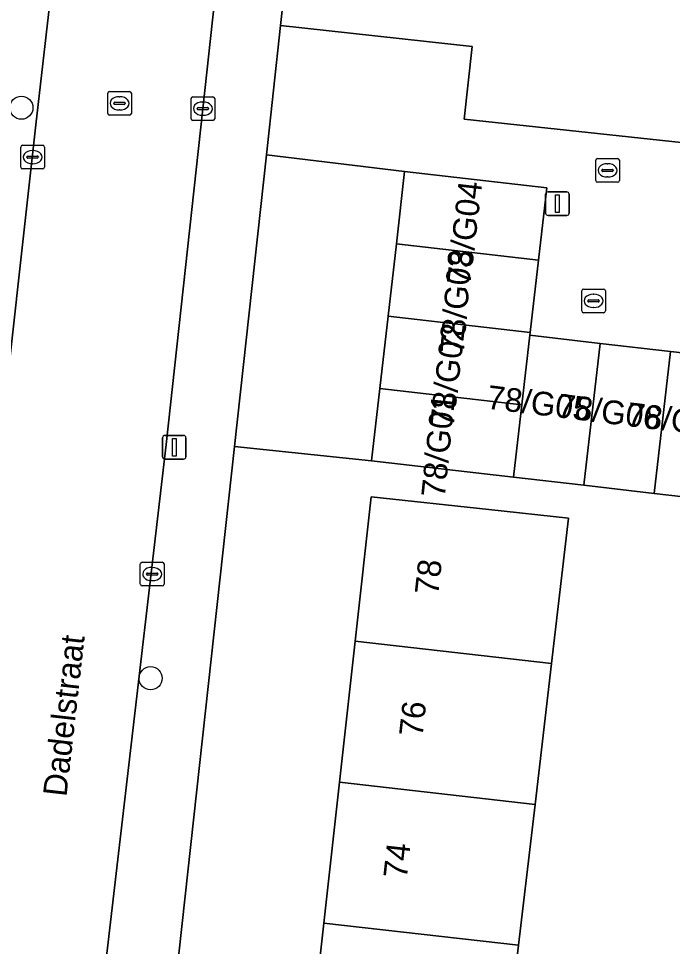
# Model space of a CAD drawing. Extents: x 162026 to 163502, y 387295 to 388169.
# Drawn here: x 162748.9 to 162776.54, y 387865.97 to 387905.19 of the extents above; entities that cross this region are included whole.
import ezdxf

# ---------------------------------------------------------------- set-up
doc = ezdxf.new("R2010")
doc.units = 0
for name, color, linetype in [('IMGEO_Boom', 7, 'Continuous'), ('IMGEO_Erf', 7, 'Continuous'), ('IMGEO_Kolk', 7, 'Continuous'), ('IMGEO_Lichtmast', 7, 'Continuous'), ('IMGEO_Openbare_ruimte_label', 7, 'Continuous'), ('IMGEO_Pand', 7, 'Continuous'), ('IMGEO_Pand_nummerreeks', 7, 'Continuous'), ('IMGEO_Rijbaan_lokaal_open', 7, 'Continuous'), ('IMGEO_Rioolput', 7, 'Continuous'), ('IMGEO_Voetpad_open', 7, 'Continuous')]:
    doc.layers.add(name, color=color, linetype=linetype)

msp = doc.modelspace()

# ---------------------------------------------------------------- linework, layer by layer
at = {"layer": 'IMGEO_Boom'}
for centre in [(162749.018, 387901.424), (162754.483, 387877.311)]:
    msp.add_circle(centre, 0.489, dxfattribs=at)
at = {"layer": 'IMGEO_Erf'}
for points in [[(162761.77, 387921.27), (162759.976, 387904.901), (162768.078, 387904.013), (162767.741, 387900.933), (162798.397, 387897.644), (162798.577, 387899.237), (162803.546, 387898.676), (162810.379, 387897.905)], [(162801.993, 387832.174), (162807.504, 387881.477), (162796.71, 387882.695), (162793.597, 387883.074), (162790.625, 387883.416), (162787.653, 387883.757), (162784.681, 387884.099), (162781.709, 387884.44), (162778.737, 387884.782), (162775.765, 387885.123), (162772.793, 387885.465), (162769.821, 387885.806), (162763.813, 387886.497), (162758.024, 387887.1), (162752.605, 387837.669)], [(162761.143, 387861.007), (162761.803, 387866.962), (162762.463, 387872.916), (162763.123, 387878.871), (162763.799, 387884.974), (162768.771, 387884.442), (162772.149, 387884.08), (162771.428, 387877.931), (162770.73, 387871.981), (162770.032, 387866.03), (162769.334, 387860.08)]]:
    msp.add_lwpolyline(points, dxfattribs=at)
at = {"layer": 'IMGEO_Kolk'}
for p, q in [((162756.189, 387900.958), (162756.189, 387901.81)), ((162756.264, 387901.884), (162757.116, 387901.884)), ((162757.19, 387901.81), (162757.19, 387900.958)), ((162756.448, 387901.378), (162756.448, 387901.39)), ((162756.491, 387901.427), (162756.889, 387901.427)), ((162756.677, 387901.664), (162756.702, 387901.664)), ((162756.932, 387901.39), (162756.932, 387901.378)), ((162756.886, 387901.341), (162756.488, 387901.341)), ((162756.7, 387901.104), (162756.675, 387901.104)), ((162757.116, 387900.884), (162756.264, 387900.884)), ((162749.068, 387899.835), (162749.92, 387899.835)), ((162748.993, 387898.909), (162748.993, 387899.761)), ((162749.481, 387899.615), (162749.506, 387899.615)), ((162749.994, 387899.761), (162749.994, 387898.909)), ((162749.252, 387899.329), (162749.252, 387899.341)), ((162749.69, 387899.292), (162749.292, 387899.292)), ((162749.295, 387899.378), (162749.693, 387899.378)), ((162749.504, 387899.055), (162749.479, 387899.055)), ((162749.736, 387899.341), (162749.736, 387899.329)), ((162749.92, 387898.835), (162749.068, 387898.835)), ((162754.047, 387881.288), (162754.047, 387882.14)), ((162754.122, 387882.214), (162754.974, 387882.214)), ((162755.048, 387882.14), (162755.048, 387881.288)), ((162754.349, 387881.757), (162754.747, 387881.757)), ((162754.535, 387881.994), (162754.56, 387881.994)), ((162754.306, 387881.708), (162754.306, 387881.72)), ((162754.744, 387881.671), (162754.346, 387881.671)), ((162754.558, 387881.434), (162754.533, 387881.434)), ((162754.79, 387881.72), (162754.79, 387881.708)), ((162754.974, 387881.214), (162754.122, 387881.214))]:
    msp.add_line(p, q, dxfattribs=at)
for points in [[(162756.189, 387900.958), (162756.189, 387901.81)], [(162756.264, 387901.884), (162757.116, 387901.884)], [(162757.19, 387901.81), (162757.19, 387900.958)], [(162757.116, 387900.884), (162756.264, 387900.884)], [(162749.068, 387899.835), (162749.92, 387899.835)], [(162748.993, 387898.909), (162748.993, 387899.761)], [(162749.994, 387899.761), (162749.994, 387898.909)], [(162749.92, 387898.835), (162749.068, 387898.835)], [(162754.047, 387881.288), (162754.047, 387882.14)], [(162754.122, 387882.214), (162754.974, 387882.214)], [(162755.048, 387882.14), (162755.048, 387881.288)], [(162754.974, 387881.214), (162754.122, 387881.214)]]:
    msp.add_lwpolyline(points, dxfattribs=at)
for centre, radius, start, end in [((162756.266, 387901.808), 0.0765, 91.552, 178.448), ((162756.266, 387901.808), 0.0765, 91.552, 178.448), ((162757.114, 387901.808), 0.0765, 1.552, 88.448), ((162757.114, 387901.808), 0.0765, 1.552, 88.448), ((162756.488, 387901.387), 0.0403, 85.8775, 175.7526), ((162756.485, 387901.377), 0.0366, 178.938, 274.7102), ((162756.889, 387901.384), 0.043, 264.8664, 352.4533), ((162756.893, 387901.389), 0.0386, 1.7309, 96.639), ((162756.266, 387900.96), 0.0765, 181.552, 268.448), ((162756.266, 387900.96), 0.0765, 181.552, 268.448), ((162757.114, 387900.96), 0.0765, 271.552, 358.448), ((162757.114, 387900.96), 0.0765, 271.552, 358.448), ((162749.07, 387899.759), 0.0765, 91.552, 178.448), ((162749.07, 387899.759), 0.0765, 91.552, 178.448), ((162749.918, 387899.759), 0.0765, 1.552, 88.448), ((162749.918, 387899.759), 0.0765, 1.552, 88.448), ((162749.292, 387899.338), 0.0403, 85.8775, 175.7526), ((162749.289, 387899.328), 0.0366, 178.938, 274.7102), ((162749.693, 387899.335), 0.043, 264.8664, 352.4533), ((162749.697, 387899.34), 0.0386, 1.7309, 96.639), ((162749.07, 387898.911), 0.0765, 181.552, 268.448), ((162749.07, 387898.911), 0.0765, 181.552, 268.448), ((162749.918, 387898.911), 0.0765, 271.552, 358.448), ((162749.918, 387898.911), 0.0765, 271.552, 358.448), ((162754.124, 387882.138), 0.0765, 91.552, 178.448), ((162754.124, 387882.138), 0.0765, 91.552, 178.448), ((162754.972, 387882.138), 0.0765, 1.552, 88.448), ((162754.972, 387882.138), 0.0765, 1.552, 88.448), ((162754.346, 387881.717), 0.0403, 85.8775, 175.7526), ((162754.751, 387881.719), 0.0386, 1.7309, 96.639), ((162754.343, 387881.707), 0.0366, 178.938, 274.7102), ((162754.747, 387881.714), 0.043, 264.8664, 352.4533), ((162754.124, 387881.29), 0.0765, 181.552, 268.448), ((162754.124, 387881.29), 0.0765, 181.552, 268.448), ((162754.972, 387881.29), 0.0765, 271.552, 358.448), ((162754.972, 387881.29), 0.0765, 271.552, 358.448)]:
    msp.add_arc(centre, radius, start, end, dxfattribs=at)
for centre, major_axis, ratio, start_param, end_param in [((162756.676, 387901.384), (-0.387, 0.002), 0.722429, 4.712389, 7.853982), ((162756.701, 387901.384), (-0.39, 0.002), 0.717154, 1.570796, 4.712389), ((162749.48, 387899.335), (-0.387, 0.002), 0.722429, 4.712389, 7.853982), ((162749.505, 387899.335), (-0.39, 0.002), 0.717154, 1.570796, 4.712389), ((162754.534, 387881.714), (-0.387, 0.002), 0.722429, 4.712389, 7.853982), ((162754.559, 387881.714), (-0.39, 0.002), 0.717154, 1.570796, 4.712389)]:
    msp.add_ellipse(centre, major_axis=major_axis, ratio=ratio, start_param=start_param, end_param=end_param, dxfattribs=at)
at = {"layer": 'IMGEO_Lichtmast'}
for p, q in [((162771.28, 387897.868), (162772.07, 387897.868)), ((162772.07, 387897.868), (162771.28, 387897.868)), ((162771.18, 387896.968), (162771.18, 387897.768)), ((162771.18, 387897.768), (162771.18, 387896.968)), ((162772.17, 387897.768), (162772.17, 387896.968)), ((162772.17, 387896.968), (162772.17, 387897.768)), ((162772.07, 387896.868), (162771.28, 387896.868)), ((162771.28, 387896.868), (162772.07, 387896.868)), ((162754.987, 387886.671), (162754.987, 387887.471)), ((162754.987, 387887.471), (162754.987, 387886.671)), ((162755.087, 387887.571), (162755.877, 387887.571)), ((162755.877, 387887.571), (162755.087, 387887.571)), ((162755.977, 387887.471), (162755.977, 387886.671)), ((162755.977, 387886.671), (162755.977, 387887.471)), ((162755.877, 387886.571), (162755.087, 387886.571)), ((162755.087, 387886.571), (162755.877, 387886.571))]:
    msp.add_line(p, q, dxfattribs=at)
for points in [[(162771.6, 387897.743), (162771.75, 387897.743), (162771.75, 387896.993), (162771.6, 387896.993), (162771.6, 387897.743)], [(162755.407, 387887.446), (162755.557, 387887.446), (162755.557, 387886.696), (162755.407, 387886.696), (162755.407, 387887.446)]]:
    msp.add_lwpolyline(points, dxfattribs=at)
for centre, start, end in [((162771.28, 387897.768), 90, 180), ((162771.28, 387897.768), 90, 180), ((162772.07, 387897.768), 0, 90), ((162772.07, 387897.768), 360, 90), ((162771.28, 387896.968), 180, 270), ((162771.28, 387896.968), 180, 270), ((162772.07, 387896.968), 270, 0), ((162772.07, 387896.968), 270, 0), ((162755.087, 387887.471), 90, 180), ((162755.087, 387887.471), 90, 180), ((162755.877, 387887.471), 0, 90), ((162755.877, 387887.471), 360, 90), ((162755.087, 387886.671), 180, 270), ((162755.087, 387886.671), 180, 270), ((162755.877, 387886.671), 270, 0), ((162755.877, 387886.671), 270, 0)]:
    msp.add_arc(centre, 0.1, start, end, dxfattribs=at)
at = {"layer": 'IMGEO_Pand'}
for points in [[(162764.868, 387895.674), (162770.876, 387894.984), (162771.228, 387898.042), (162765.219, 387898.733)], [(162764.516, 387892.615), (162770.525, 387891.925), (162770.876, 387894.984), (162764.868, 387895.674)], [(162764.164, 387889.556), (162770.173, 387888.866), (162770.511, 387891.807), (162770.525, 387891.925), (162764.516, 387892.615)], [(162770.511, 387891.807), (162770.173, 387888.866), (162769.821, 387885.806), (162772.793, 387885.465), (162773.483, 387891.465)], [(162773.483, 387891.465), (162772.793, 387885.465), (162775.765, 387885.123), (162776.455, 387891.124)], [(162776.455, 387891.124), (162775.765, 387885.123), (162778.737, 387884.782), (162779.427, 387890.782)], [(162763.813, 387886.497), (162769.821, 387885.806), (162770.173, 387888.866), (162764.164, 387889.556)], [(162771.428, 387877.931), (162772.149, 387884.08), (162768.771, 387884.442), (162763.799, 387884.974), (162763.123, 387878.871)], [(162770.73, 387871.981), (162771.428, 387877.931), (162763.123, 387878.871), (162762.463, 387872.916)], [(162762.463, 387872.916), (162761.803, 387866.962), (162770.032, 387866.03), (162770.73, 387871.981)], [(162769.334, 387860.08), (162770.032, 387866.03), (162761.803, 387866.962), (162761.143, 387861.007)]]:
    msp.add_lwpolyline(points, close=True, dxfattribs=at)
at = {"layer": 'IMGEO_Rijbaan_lokaal_open'}
for points in [[(162749.595, 387839.688), (162755.144, 387887.193), (162756.859, 387902.926), (162758.834, 387921.041)], [(162751.932, 387920.726), (162749.637, 387900.7), (162743.084, 387841.809)]]:
    msp.add_lwpolyline(points, dxfattribs=at)
msp.add_lwpolyline([(162776.455, 387891.124), (162779.427, 387890.782), (162782.399, 387890.441), (162785.371, 387890.099), (162788.343, 387889.757), (162791.315, 387889.416), (162794.287, 387889.074), (162797.395, 387888.77), (162798.397, 387897.644), (162767.741, 387900.933), (162768.078, 387904.013), (162759.976, 387904.901), (162759.376, 387899.43), (162765.219, 387898.733), (162771.228, 387898.042), (162770.876, 387894.984), (162770.525, 387891.925), (162770.511, 387891.807), (162773.483, 387891.465)], close=True, dxfattribs=at)
at = {"layer": 'IMGEO_Rioolput'}
for p, q in [((162752.668, 387901.183), (162752.668, 387902.035)), ((162752.743, 387902.109), (162753.595, 387902.109)), ((162753.156, 387901.889), (162753.181, 387901.889)), ((162753.669, 387902.035), (162753.669, 387901.183)), ((162752.927, 387901.603), (162752.927, 387901.615)), ((162753.365, 387901.566), (162752.967, 387901.566)), ((162752.97, 387901.652), (162753.368, 387901.652)), ((162753.411, 387901.615), (162753.411, 387901.603)), ((162753.595, 387901.109), (162752.743, 387901.109)), ((162753.179, 387901.329), (162753.154, 387901.329)), ((162773.295, 387898.35), (162773.295, 387899.202)), ((162773.37, 387899.276), (162774.222, 387899.276)), ((162773.783, 387899.056), (162773.808, 387899.056)), ((162774.296, 387899.202), (162774.296, 387898.35)), ((162773.554, 387898.77), (162773.554, 387898.782)), ((162773.992, 387898.733), (162773.594, 387898.733)), ((162773.597, 387898.819), (162773.995, 387898.819)), ((162774.038, 387898.782), (162774.038, 387898.77)), ((162774.222, 387898.276), (162773.37, 387898.276)), ((162773.806, 387898.496), (162773.781, 387898.496)), ((162772.703, 387892.832), (162772.703, 387893.684)), ((162772.778, 387893.758), (162773.63, 387893.758)), ((162773.191, 387893.538), (162773.216, 387893.538)), ((162773.704, 387893.684), (162773.704, 387892.832)), ((162772.962, 387893.252), (162772.962, 387893.264)), ((162773.4, 387893.215), (162773.002, 387893.215)), ((162773.005, 387893.301), (162773.403, 387893.301)), ((162773.446, 387893.264), (162773.446, 387893.252)), ((162773.63, 387892.758), (162772.778, 387892.758)), ((162773.214, 387892.978), (162773.189, 387892.978))]:
    msp.add_line(p, q, dxfattribs=at)
for points in [[(162752.668, 387901.183), (162752.668, 387902.035)], [(162752.743, 387902.109), (162753.595, 387902.109)], [(162753.669, 387902.035), (162753.669, 387901.183)], [(162753.595, 387901.109), (162752.743, 387901.109)], [(162773.295, 387898.35), (162773.295, 387899.202)], [(162773.37, 387899.276), (162774.222, 387899.276)], [(162774.296, 387899.202), (162774.296, 387898.35)], [(162774.222, 387898.276), (162773.37, 387898.276)], [(162772.703, 387892.832), (162772.703, 387893.684)], [(162772.778, 387893.758), (162773.63, 387893.758)], [(162773.704, 387893.684), (162773.704, 387892.832)], [(162773.63, 387892.758), (162772.778, 387892.758)]]:
    msp.add_lwpolyline(points, dxfattribs=at)
for centre, radius, start, end in [((162752.745, 387902.033), 0.0765, 91.552, 178.448), ((162752.745, 387902.033), 0.0765, 91.552, 178.448), ((162753.593, 387902.033), 0.0765, 1.552, 88.448), ((162753.593, 387902.033), 0.0765, 1.552, 88.448), ((162752.967, 387901.612), 0.0403, 85.8775, 175.7526), ((162752.964, 387901.602), 0.0366, 178.938, 274.7102), ((162753.368, 387901.609), 0.043, 264.8664, 352.4533), ((162753.372, 387901.614), 0.0386, 1.7309, 96.639), ((162752.745, 387901.185), 0.0765, 181.552, 268.448), ((162752.745, 387901.185), 0.0765, 181.552, 268.448), ((162753.593, 387901.185), 0.0765, 271.552, 358.448), ((162753.593, 387901.185), 0.0765, 271.552, 358.448), ((162773.372, 387899.2), 0.0765, 91.552, 178.448), ((162773.372, 387899.2), 0.0765, 91.552, 178.448), ((162774.22, 387899.2), 0.0765, 1.552, 88.448), ((162774.22, 387899.2), 0.0765, 1.552, 88.448), ((162773.594, 387898.779), 0.0403, 85.8775, 175.7526), ((162773.591, 387898.769), 0.0366, 178.938, 274.7102), ((162773.995, 387898.776), 0.043, 264.8664, 352.4533), ((162773.999, 387898.781), 0.0386, 1.7309, 96.639), ((162773.372, 387898.352), 0.0765, 181.552, 268.448), ((162773.372, 387898.352), 0.0765, 181.552, 268.448), ((162774.22, 387898.352), 0.0765, 271.552, 358.448), ((162774.22, 387898.352), 0.0765, 271.552, 358.448), ((162772.78, 387893.682), 0.0765, 91.552, 178.448), ((162772.78, 387893.682), 0.0765, 91.552, 178.448), ((162773.628, 387893.682), 0.0765, 1.552, 88.448), ((162773.628, 387893.682), 0.0765, 1.552, 88.448), ((162773.002, 387893.261), 0.0403, 85.8775, 175.7526), ((162772.999, 387893.251), 0.0366, 178.938, 274.7102), ((162773.403, 387893.258), 0.043, 264.8664, 352.4533), ((162773.407, 387893.263), 0.0386, 1.7309, 96.639), ((162772.78, 387892.834), 0.0765, 181.552, 268.448), ((162772.78, 387892.834), 0.0765, 181.552, 268.448), ((162773.628, 387892.834), 0.0765, 271.552, 358.448), ((162773.628, 387892.834), 0.0765, 271.552, 358.448)]:
    msp.add_arc(centre, radius, start, end, dxfattribs=at)
for centre, major_axis, ratio, start_param, end_param in [((162753.155, 387901.609), (-0.387, 0.002), 0.722429, 4.712389, 7.853982), ((162753.18, 387901.609), (-0.39, 0.002), 0.717154, 1.570796, 4.712389), ((162773.782, 387898.776), (-0.387, 0.002), 0.722429, 4.712389, 7.853982), ((162773.807, 387898.776), (-0.39, 0.002), 0.717154, 1.570796, 4.712389), ((162773.19, 387893.258), (-0.387, 0.002), 0.722429, 4.712389, 7.853982), ((162773.215, 387893.258), (-0.39, 0.002), 0.717154, 1.570796, 4.712389)]:
    msp.add_ellipse(centre, major_axis=major_axis, ratio=ratio, start_param=start_param, end_param=end_param, dxfattribs=at)
at = {"layer": 'IMGEO_Voetpad_open'}
for points in [[(162685.07, 387837.179), (162684.509, 387832.018), (162746.73, 387825.115), (162748.292, 387824.942), (162751.177, 387824.622), (162751.726, 387829.62), (162752.386, 387836.029), (162752.605, 387837.669), (162758.024, 387887.1), (162759.376, 387899.43), (162759.976, 387904.901), (162761.77, 387921.27), (162763.834, 387923.295), (162759.598, 387923.369), (162759.352, 387922.897), (162759.15, 387922.404), (162758.992, 387921.895), (162758.88, 387921.375), (162758.834, 387921.041), (162756.859, 387902.926), (162755.144, 387887.193), (162749.595, 387839.688)], [(162743.084, 387841.809), (162749.637, 387900.7), (162751.932, 387920.726)]]:
    msp.add_lwpolyline(points, dxfattribs=at)
msp.add_lwpolyline([(162763.813, 387886.497), (162764.164, 387889.556), (162764.516, 387892.615), (162764.868, 387895.674), (162765.219, 387898.733), (162759.376, 387899.43), (162758.024, 387887.1)], close=True, dxfattribs=at)

# ---------------------------------------------------------------- texts
at = {"layer": 'IMGEO_Openbare_ruimte_label'}
msp.add_text('Dadelstraat', height=1, rotation=83.5143, dxfattribs=at).set_placement((162750.924, 387872.277))
at = {"layer": 'IMGEO_Pand_nummerreeks'}
for s, rotation, p in [('78/G04', 83.3255, (162767.991, 387893.898)), ('78/G03', 85.2852, (162767.714, 387890.996)), ('78/G02', 83.4634, (162767.282, 387887.892)), ('78/G05', 353.0888, (162768.661, 387888.707)), ('78/G01', 84.114, (162766.912, 387884.914)), ('78/G06', 352.8008, (162771.634, 387888.35)), ('78/G07', 353.2243, (162774.58, 387887.983)), ('78', 83.6761, (162766.636, 387880.799)), ('76', 83.6761, (162765.972, 387874.804)), ('74', 83.6761, (162765.308, 387868.813))]:
    msp.add_text(s, height=1, rotation=rotation, dxfattribs=at).set_placement(p)

doc.saveas('drawing.dxf')
